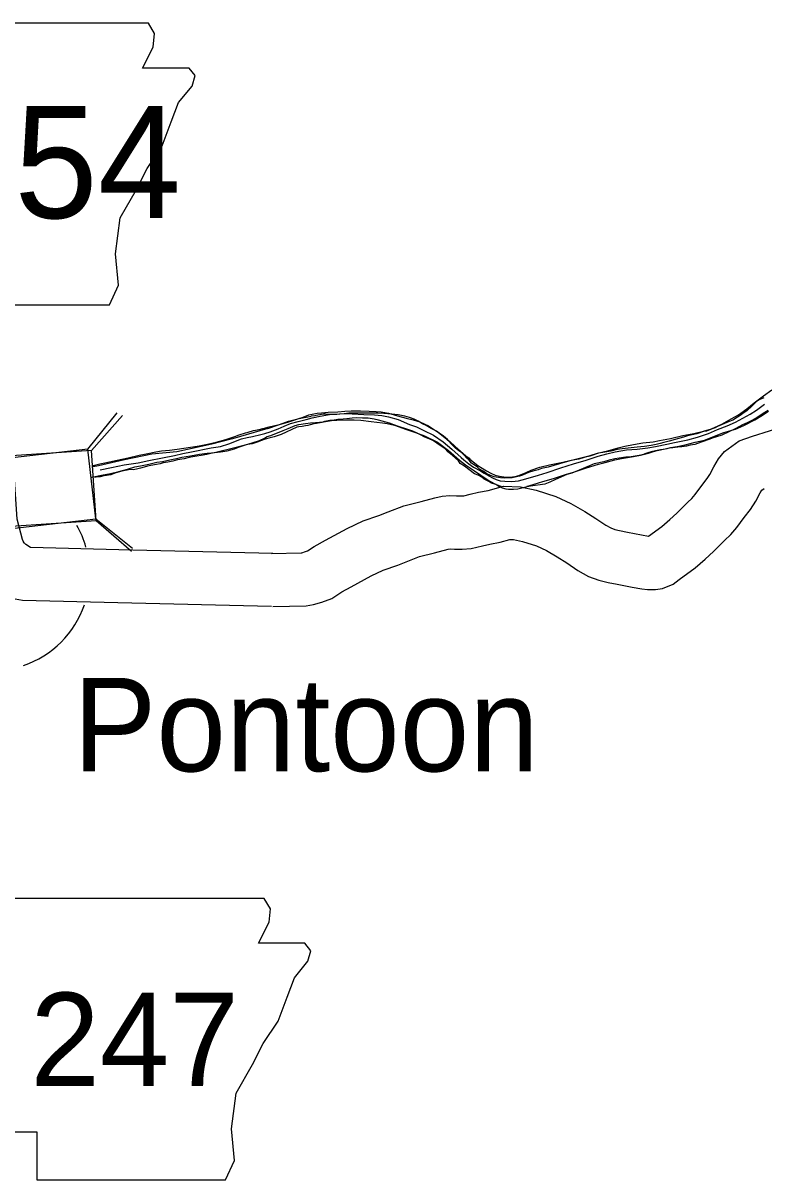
# Model space of a CAD drawing. Extents: x 1374139 to 1377472, y 1168351 to 1170484.
# Drawn here: x 1374727.2 to 1374769, y 1169716.8 to 1169782.2 of the extents above; entities that cross this region are included whole.
import ezdxf

# ---------------------------------------------------------------- set-up
doc = ezdxf.new("R2010")
doc.units = 0
doc.layers.add('Default', color=7, linetype='Continuous')

msp = doc.modelspace()

# ---------------------------------------------------------------- linework, layer by layer
at = {"layer": 'Default'}
for p, q in [((1374730.851, 1169758.111), (1374732.495, 1169760.176)), ((1374731.052, 1169758.037), (1374732.791, 1169760.024)), ((1374731.298, 1169754.176), (1374733.363, 1169752.532)), ((1374731.314, 1169754.086), (1374733.301, 1169752.347))]:
    msp.add_line(p, q, dxfattribs=at)
for points in [[(1374719.048, 1169782.183), (1374719.809, 1169777.108), (1374719.471, 1169769.41), (1374720.148, 1169768.987), (1374721.417, 1169768.987), (1374721.417, 1169766.28), (1374732.075, 1169766.28), (1374732.582, 1169767.38), (1374732.413, 1169769.157), (1374732.667, 1169771.187), (1374733.597, 1169772.794), (1374734.19, 1169773.978), (1374735.036, 1169775.247), (1374735.543, 1169776.6), (1374735.966, 1169777.7), (1374736.727, 1169778.631), (1374736.896, 1169779.223), (1374736.558, 1169779.646), (1374733.936, 1169779.646), (1374734.528, 1169780.83), (1374734.613, 1169781.591), (1374734.262, 1169782.176)], [(1374719.494, 1169752.836), (1374731.298, 1169754.176), (1374730.851, 1169758.111), (1374719.047, 1169756.771)], [(1374731.052, 1169758.037), (1374719.198, 1169757.25), (1374719.46, 1169753.299), (1374731.314, 1169754.086)], [(1374725.594, 1169732.745), (1374726.355, 1169727.67), (1374726.017, 1169719.972), (1374726.694, 1169719.549), (1374727.963, 1169719.549), (1374727.963, 1169716.842), (1374738.621, 1169716.842), (1374739.128, 1169717.942), (1374738.959, 1169719.718), (1374739.213, 1169721.748), (1374740.143, 1169723.356), (1374740.736, 1169724.54), (1374741.581, 1169725.809), (1374742.089, 1169727.162), (1374742.512, 1169728.262), (1374743.273, 1169729.192), (1374743.442, 1169729.784), (1374743.104, 1169730.207), (1374740.482, 1169730.207), (1374741.074, 1169731.392), (1374741.159, 1169732.153), (1374740.808, 1169732.737)]]:
    msp.add_lwpolyline(points, close=True, dxfattribs=at)
for points in [[(1374741.076, 1169759.374), (1374741.562, 1169759.494), (1374741.869, 1169759.573), (1374742.197, 1169759.671), (1374742.534, 1169759.78), (1374742.751, 1169759.856), (1374742.999, 1169759.933), (1374743.326, 1169760.061), (1374743.783, 1169760.144), (1374744.032, 1169760.17), (1374744.421, 1169760.21), (1374744.96, 1169760.235), (1374745.359, 1169760.265), (1374745.709, 1169760.284), (1374746.239, 1169760.278), (1374746.729, 1169760.261), (1374747.129, 1169760.251), (1374747.4, 1169760.218), (1374747.822, 1169760.149), (1374748.336, 1169760.003), (1374748.819, 1169759.865), (1374749.212, 1169759.775), (1374749.595, 1169759.655), (1374750.071, 1169759.427), (1374750.641, 1169759.051), (1374751.275, 1169758.557), (1374751.592, 1169758.275), (1374752.187, 1169757.75), (1374752.371, 1169757.604), (1374752.412, 1169757.555), (1374752.872, 1169757.197), (1374753.116, 1169757.043), (1374753.35, 1169756.889), (1374753.594, 1169756.755), (1374753.846, 1169756.651), (1374754.088, 1169756.597), (1374754.439, 1169756.537), (1374754.679, 1169756.533), (1374754.968, 1169756.58), (1374755.187, 1169756.626), (1374755.602, 1169756.807), (1374755.868, 1169756.925), (1374756.373, 1169757.098), (1374756.92, 1169757.233), (1374757.665, 1169757.392), (1374758.38, 1169757.561), (1374759.214, 1169757.764), (1374759.621, 1169757.884), (1374760.256, 1169758.041), (1374760.782, 1169758.185), (1374761.169, 1169758.296), (1374761.646, 1169758.388), (1374762.184, 1169758.473), (1374762.762, 1169758.538), (1374763.13, 1169758.608), (1374763.747, 1169758.724), (1374764.432, 1169758.892), (1374765.059, 1169758.999), (1374765.615, 1169759.133), (1374766.051, 1169759.275), (1374766.644, 1169759.521), (1374767.165, 1169759.835), (1374767.578, 1169760.066), (1374768.059, 1169760.4), (1374768.47, 1169760.731), (1374768.989, 1169761.125), (1374769.459, 1169761.468)], [(1374741.136, 1169759.094), (1374741.588, 1169759.265), (1374741.923, 1169759.424), (1374742.289, 1169759.574), (1374742.726, 1169759.685), (1374743.163, 1169759.797), (1374743.51, 1169759.886), (1374743.968, 1169759.978), (1374744.495, 1169760.072), (1374745.343, 1169760.124), (1374745.774, 1169760.106), (1374746.434, 1169760.083), (1374747.035, 1169760.049), (1374747.436, 1169760.019), (1374747.818, 1169759.939), (1374748.371, 1169759.793), (1374749.009, 1169759.519), (1374749.403, 1169759.379), (1374749.808, 1169759.18), (1374750.355, 1169758.914), (1374750.905, 1169758.537), (1374751.387, 1169758.109), (1374751.93, 1169757.643), (1374752.073, 1169757.516), (1374752.359, 1169757.293), (1374752.624, 1169757.11), (1374753.01, 1169756.9), (1374753.224, 1169756.755), (1374753.488, 1169756.612), (1374753.7, 1169756.507), (1374753.903, 1169756.402), (1374754.125, 1169756.338), (1374754.396, 1169756.305), (1374754.776, 1169756.295), (1374755.165, 1169756.335), (1374755.572, 1169756.446), (1374756.286, 1169756.645), (1374756.771, 1169756.808), (1374757.544, 1169757.059), (1374758.258, 1169757.288), (1374758.982, 1169757.487), (1374759.655, 1169757.725), (1374760.152, 1169757.848), (1374760.618, 1169757.961), (1374761.255, 1169758.078), (1374761.854, 1169758.113), (1374762.472, 1169758.19), (1374762.899, 1169758.271), (1374763.545, 1169758.408), (1374763.963, 1169758.489), (1374764.718, 1169758.649), (1374765.274, 1169758.794), (1374765.898, 1169759.011), (1374766.402, 1169759.224), (1374766.936, 1169759.439), (1374767.41, 1169759.641), (1374768.248, 1169760.094), (1374768.601, 1169760.314), (1374769.052, 1169760.666)], [(1374769.016, 1169761.011), (1374768.778, 1169760.914), (1374768.66, 1169760.851), (1374768.572, 1169760.789), (1374768.465, 1169760.676), (1374768.377, 1169760.583), (1374768.26, 1169760.48), (1374768.133, 1169760.367), (1374768.046, 1169760.284), (1374767.82, 1169760.138), (1374767.673, 1169760.014), (1374767.525, 1169759.93), (1374767.27, 1169759.763), (1374767.062, 1169759.688), (1374766.924, 1169759.624), (1374766.4, 1169759.4), (1374766.262, 1169759.326), (1374766.104, 1169759.262), (1374765.777, 1169759.143), (1374765.608, 1169759.109), (1374765.232, 1169758.989), (1374764.705, 1169758.875), (1374764.477, 1169758.799), (1374763.673, 1169758.568), (1374763.365, 1169758.5), (1374763.157, 1169758.444), (1374762.928, 1169758.388), (1374762.66, 1169758.331), (1374762.272, 1169758.271), (1374761.853, 1169758.24), (1374761.524, 1169758.191), (1374761.016, 1169758.138), (1374760.737, 1169758.091), (1374760.369, 1169758.011), (1374760.031, 1169757.952), (1374759.683, 1169757.883), (1374759.197, 1169757.73), (1374758.86, 1169757.641), (1374758.562, 1169757.553), (1374758.125, 1169757.472), (1374757.48, 1169757.295), (1374757.163, 1169757.186), (1374756.835, 1169757.108), (1374756.467, 1169757.028), (1374756.269, 1169756.953), (1374756.12, 1169756.919), (1374755.962, 1169756.875), (1374755.723, 1169756.808), (1374755.595, 1169756.745), (1374755.378, 1169756.649), (1374755.209, 1169756.595), (1374755.041, 1169756.55), (1374754.812, 1169756.504), (1374754.592, 1169756.489), (1374754.383, 1169756.483), (1374754.152, 1169756.497), (1374753.791, 1169756.558), (1374753.579, 1169756.623), (1374753.376, 1169756.727), (1374753.162, 1169756.872), (1374752.959, 1169756.997), (1374752.836, 1169757.104), (1374752.51, 1169757.336), (1374752.366, 1169757.493), (1374752.243, 1169757.61), (1374752.067, 1169757.806), (1374751.944, 1169757.933), (1374751.791, 1169758.029), (1374751.608, 1169758.174), (1374751.392, 1169758.389), (1374751.196, 1169758.614), (1374751.144, 1169758.663), (1374750.93, 1169758.848), (1374750.685, 1169759.022), (1374750.522, 1169759.128), (1374750.238, 1169759.291), (1374749.943, 1169759.454), (1374749.741, 1169759.558), (1374749.487, 1169759.702), (1374749.264, 1169759.807), (1374749.001, 1169759.91), (1374748.749, 1169759.984), (1374748.358, 1169760.054)], [(1374741.009, 1169759.278), (1374741.657, 1169759.507), (1374742.178, 1169759.696), (1374742.767, 1169759.855), (1374743.455, 1169759.973)], [(1374748.358, 1169760.054), (1374748.017, 1169760.095), (1374747.556, 1169760.133), (1374747.215, 1169760.154), (1374746.685, 1169760.15), (1374746.276, 1169760.15), (1374745.576, 1169760.152), (1374745.317, 1169760.115), (1374745.077, 1169760.099), (1374744.898, 1169760.084), (1374744.778, 1169760.071), (1374744.638, 1169760.067), (1374744.518, 1169760.074), (1374744.468, 1169760.083), (1374744.288, 1169760.098), (1374744.148, 1169760.095), (1374743.839, 1169760.046), (1374743.66, 1169760.002), (1374743.455, 1169759.973)], [(1374755.638, 1169756.034), (1374755.802, 1169756.071), (1374756.526, 1169756.291), (1374757.141, 1169756.457), (1374757.814, 1169756.685), (1374758.27, 1169756.827), (1374758.994, 1169757.057), (1374759.678, 1169757.265), (1374760.045, 1169757.365), (1374760.601, 1169757.509), (1374760.979, 1169757.59), (1374761.645, 1169757.707), (1374762.043, 1169757.788), (1374762.5, 1169757.89), (1374762.777, 1169757.977), (1374762.986, 1169758.033), (1374763.433, 1169758.135), (1374763.741, 1169758.213), (1374764.119, 1169758.273), (1374764.576, 1169758.365), (1374765.142, 1169758.51), (1374765.668, 1169758.634), (1374766.757, 1169759.053), (1374767.411, 1169759.241), (1374767.885, 1169759.453), (1374768.496, 1169759.77), (1374768.939, 1169760.032), (1374769.283, 1169760.261)], [(1374769.255, 1169760.306), (1374768.98, 1169760.128), (1374768.636, 1169759.909), (1374768.34, 1169759.731), (1374768.064, 1169759.613), (1374767.807, 1169759.486)], [(1374731.146, 1169757.187), (1374731.52, 1169757.283), (1374731.81, 1169757.343), (1374732.499, 1169757.504), (1374733.128, 1169757.635), (1374733.737, 1169757.785), (1374734.137, 1169757.856), (1374734.686, 1169757.967), (1374734.995, 1169758.027), (1374735.455, 1169758.067), (1374735.884, 1169758.118), (1374736.643, 1169758.239), (1374737.122, 1169758.299), (1374737.592, 1169758.4), (1374738.091, 1169758.51), (1374738.63, 1169758.671), (1374739.149, 1169758.832), (1374739.379, 1169758.922), (1374739.748, 1169759.032), (1374739.888, 1169759.083), (1374740.198, 1169759.163), (1374740.517, 1169759.233), (1374740.717, 1169759.284), (1374740.877, 1169759.314), (1374741.076, 1169759.374)], [(1374741.009, 1169759.278), (1374739.02, 1169758.701), (1374737.841, 1169758.393), (1374735.863, 1169757.966), (1374734.465, 1169757.829), (1374732.906, 1169757.521), (1374731.447, 1169757.184), (1374731.153, 1169757.117)], [(1374742.653, 1169759.364), (1374741.762, 1169758.949), (1374741.362, 1169758.82), (1374741.067, 1169758.737)], [(1374741.167, 1169758.883), (1374741.88, 1169759.172), (1374742.147, 1169759.289), (1374742.553, 1169759.45), (1374742.761, 1169759.516), (1374743.129, 1169759.575), (1374743.418, 1169759.603), (1374743.698, 1169759.62), (1374744.156, 1169759.663), (1374744.604, 1169759.734), (1374744.904, 1169759.752), (1374745.493, 1169759.768), (1374745.883, 1169759.768), (1374746.263, 1169759.748), (1374746.835, 1169759.673), (1374747.487, 1169759.61), (1374747.748, 1169759.576), (1374748.161, 1169759.467), (1374748.787, 1169759.243), (1374749.341, 1169759.067), (1374749.856, 1169758.87), (1374750.586, 1169758.519), (1374751.199, 1169758.034), (1374751.824, 1169757.5), (1374751.834, 1169757.5), (1374752.171, 1169757.238), (1374752.68, 1169756.891), (1374753.027, 1169756.65), (1374753.506, 1169756.322), (1374753.901, 1169756.122), (1374754.163, 1169756.035)], [(1374741.221, 1169752.229), (1374742.898, 1169752.266), (1374742.931, 1169752.271), (1374743.136, 1169752.331), (1374743.249, 1169752.371), (1374743.621, 1169752.626), (1374744.268, 1169752.978), (1374745.481, 1169753.642), (1374746.397, 1169754.067), (1374747.279, 1169754.371), (1374747.802, 1169754.587), (1374748.682, 1169754.918), (1374749.672, 1169755.159), (1374750.431, 1169755.368), (1374750.841, 1169755.471), (1374751.288, 1169755.504), (1374751.656, 1169755.478), (1374751.901, 1169755.477), (1374752.07, 1169755.486), (1374752.428, 1169755.568), (1374752.904, 1169755.687), (1374753.447, 1169755.788), (1374754.305, 1169756.033), (1374755.266, 1169755.993), (1374756.164, 1169755.799), (1374757.263, 1169755.453), (1374758.119, 1169755.052), (1374758.901, 1169754.603), (1374759.531, 1169754.206), (1374760.089, 1169753.824), (1374760.374, 1169753.665), (1374760.595, 1169753.583), (1374760.861, 1169753.515), (1374761.308, 1169753.434), (1374762.112, 1169753.27), (1374762.507, 1169753.209), (1374763.257, 1169753.758), (1374763.71, 1169754.153), (1374764.104, 1169754.506), (1374764.418, 1169754.828), (1374764.731, 1169755.126), (1374764.956, 1169755.339), (1374765.127, 1169755.549), (1374765.516, 1169756.069), (1374765.809, 1169756.454), (1374765.965, 1169756.689), (1374766.181, 1169757.113), (1374766.459, 1169757.564), (1374766.788, 1169757.981), (1374767.621, 1169758.582), (1374768.367, 1169758.848), (1374770.296, 1169759.446)], [(1374767.807, 1169759.486), (1374767.433, 1169759.276), (1374766.633, 1169758.915), (1374766.336, 1169758.817), (1374766.158, 1169758.752), (1374765.969, 1169758.687), (1374765.474, 1169758.514), (1374765.118, 1169758.385), (1374764.859, 1169758.338), (1374764.641, 1169758.282), (1374764.392, 1169758.256), (1374764.162, 1169758.23), (1374763.883, 1169758.192), (1374763.674, 1169758.167), (1374763.535, 1169758.143), (1374763.326, 1169758.108), (1374763.187, 1169758.084), (1374762.888, 1169758.026), (1374762.65, 1169757.97), (1374762.462, 1169757.905), (1374762.293, 1169757.851), (1374762.214, 1169757.818), (1374762.075, 1169757.785), (1374761.966, 1169757.752), (1374761.747, 1169757.716), (1374761.518, 1169757.68), (1374761.219, 1169757.662), (1374760.84, 1169757.613), (1374760.591, 1169757.576), (1374760.273, 1169757.498), (1374759.976, 1169757.4), (1374759.429, 1169757.285), (1374759.341, 1169757.243), (1374759.162, 1169757.178), (1374758.362, 1169756.837), (1374758.164, 1169756.762), (1374757.886, 1169756.684), (1374757.56, 1169756.536), (1374757.244, 1169756.397), (1374756.938, 1169756.259), (1374756.641, 1169756.141), (1374755.834, 1169756.03), (1374755.646, 1169755.985), (1374755.358, 1169755.917), (1374755.119, 1169755.861), (1374754.88, 1169755.835), (1374754.6, 1169755.838), (1374754.469, 1169755.864), (1374754.248, 1169755.919), (1374754.056, 1169756.004), (1374753.873, 1169756.119), (1374753.63, 1169756.203), (1374753.478, 1169756.299), (1374753.225, 1169756.423), (1374753.081, 1169756.539), (1374752.879, 1169756.644), (1374752.667, 1169756.719), (1374752.115, 1169757.156), (1374751.871, 1169757.31), (1374751.767, 1169757.467), (1374751.408, 1169757.788), (1374751.173, 1169757.963), (1374751.029, 1169758.139), (1374750.785, 1169758.293), (1374750.54, 1169758.457), (1374750.316, 1169758.612), (1374750.154, 1169758.688), (1374749.831, 1169758.809), (1374749.668, 1169758.905), (1374749.445, 1169759.03), (1374749.192, 1169759.134), (1374748.799, 1169759.274), (1374748.446, 1169759.385), (1374748.123, 1169759.486), (1374747.881, 1169759.58), (1374747.457, 1169759.7), (1374747.246, 1169759.764), (1374747.004, 1169759.818), (1374746.663, 1169759.869), (1374746.353, 1169759.871), (1374745.993, 1169759.882), (1374745.773, 1169759.866), (1374745.474, 1169759.838), (1374745.265, 1169759.813), (1374744.956, 1169759.785), (1374744.667, 1169759.737), (1374744.507, 1169759.733), (1374744.318, 1169759.698), (1374744.209, 1169759.675), (1374744.051, 1169759.621), (1374743.752, 1169759.563), (1374743.613, 1169759.54), (1374743.394, 1169759.494), (1374743.265, 1169759.461), (1374743.126, 1169759.437), (1374742.937, 1169759.392), (1374742.748, 1169759.377), (1374742.668, 1169759.365), (1374742.653, 1169759.364)], [(1374731.07, 1169756.534), (1374731.611, 1169756.642), (1374732.13, 1169756.752), (1374732.599, 1169756.863), (1374733.089, 1169756.994), (1374733.488, 1169757.114), (1374733.818, 1169757.174), (1374734.287, 1169757.265), (1374734.746, 1169757.376), (1374735.056, 1169757.416), (1374735.475, 1169757.506), (1374735.845, 1169757.587), (1374736.144, 1169757.657), (1374736.633, 1169757.748), (1374737.153, 1169757.838), (1374737.582, 1169757.899), (1374737.832, 1169757.919), (1374738.341, 1169757.97), (1374738.711, 1169758.03), (1374739.12, 1169758.13), (1374739.399, 1169758.251), (1374739.749, 1169758.371), (1374740.118, 1169758.472), (1374740.528, 1169758.612), (1374740.817, 1169758.733), (1374740.977, 1169758.833), (1374741.167, 1169758.883)], [(1374741.067, 1169758.737), (1374740.808, 1169758.667), (1374740.408, 1169758.518), (1374740.118, 1169758.428), (1374739.858, 1169758.389), (1374739.139, 1169758.2), (1374738.07, 1169757.922), (1374737.79, 1169757.882), (1374737.56, 1169757.822), (1374737.241, 1169757.763), (1374737.001, 1169757.713), (1374736.781, 1169757.684), (1374736.571, 1169757.644), (1374736.282, 1169757.565), (1374735.912, 1169757.515), (1374735.642, 1169757.446), (1374735.352, 1169757.386), (1374735.093, 1169757.337), (1374734.923, 1169757.287), (1374734.723, 1169757.257), (1374734.393, 1169757.188), (1374734.203, 1169757.148), (1374734.024, 1169757.108), (1374733.814, 1169757.049), (1374733.584, 1169756.989), (1374733.394, 1169756.959), (1374733.234, 1169756.96), (1374733.055, 1169756.94), (1374732.835, 1169756.89), (1374732.555, 1169756.811), (1374732.375, 1169756.771), (1374732.135, 1169756.671), (1374731.896, 1169756.622), (1374731.746, 1169756.602), (1374731.536, 1169756.562), (1374731.316, 1169756.533), (1374731.23, 1169756.523)], [(1374735.056, 1169757.636), (1374735.735, 1169757.767), (1374736.214, 1169757.868), (1374736.693, 1169757.958), (1374737.812, 1169758.189), (1374738.331, 1169758.27), (1374738.81, 1169758.421), (1374739.519, 1169758.702), (1374739.848, 1169758.782), (1374740.138, 1169758.832), (1374740.617, 1169758.943), (1374740.837, 1169759.003), (1374741.136, 1169759.094)], [(1374741.218, 1169749.23), (1374732.528, 1169749.433), (1374727.157, 1169749.572), (1374726.529, 1169749.686), (1374725.958, 1169750.055), (1374725.621, 1169750.28), (1374725.382, 1169750.456), (1374724.988, 1169750.813), (1374724.684, 1169751.25), (1374724.491, 1169751.604), (1374724.297, 1169752.059), (1374723.884, 1169753.697), (1374723.686, 1169756.676), (1374723.568, 1169757.544)], [(1374741.289, 1169752.229), (1374732.602, 1169752.432), (1374727.607, 1169752.562), (1374727.605, 1169752.563), (1374727.343, 1169752.738), (1374727.282, 1169752.782), (1374727.256, 1169752.806), (1374727.24, 1169752.829), (1374727.193, 1169752.915), (1374727.148, 1169753.022), (1374726.859, 1169754.167), (1374726.672, 1169756.978), (1374726.568, 1169757.751)], [(1374731.536, 1169756.944), (1374732.18, 1169757.073), (1374732.899, 1169757.224), (1374733.678, 1169757.355), (1374734.287, 1169757.475), (1374735.056, 1169757.636)], [(1374741.286, 1169749.23), (1374743.165, 1169749.271), (1374743.59, 1169749.338), (1374744.059, 1169749.475), (1374744.62, 1169749.674), (1374745.19, 1169750.064), (1374745.705, 1169750.344), (1374746.835, 1169750.963), (1374747.519, 1169751.281), (1374748.34, 1169751.563), (1374748.904, 1169751.796), (1374749.568, 1169752.046), (1374750.425, 1169752.255), (1374751.194, 1169752.466), (1374751.308, 1169752.495), (1374751.545, 1169752.478), (1374751.98, 1169752.477), (1374752.49, 1169752.505), (1374753.126, 1169752.65), (1374753.543, 1169752.754), (1374754.134, 1169752.864), (1374754.664, 1169753.016), (1374754.885, 1169753.006), (1374755.395, 1169752.896), (1374756.171, 1169752.651), (1374756.734, 1169752.388), (1374757.353, 1169752.032), (1374757.883, 1169751.699), (1374758.507, 1169751.27), (1374759.116, 1169750.932), (1374759.702, 1169750.715), (1374760.222, 1169750.582), (1374760.739, 1169750.488), (1374761.584, 1169750.316), (1374762.132, 1169750.231), (1374762.446, 1169750.188), (1374762.892, 1169750.199), (1374763.292, 1169750.243), (1374763.893, 1169750.498), (1374764.238, 1169750.758), (1374765.134, 1169751.413), (1374765.697, 1169751.905), (1374766.18, 1169752.337), (1374766.527, 1169752.694), (1374766.799, 1169752.952), (1374767.159, 1169753.295), (1374767.49, 1169753.699), (1374767.912, 1169754.263), (1374768.255, 1169754.715), (1374768.56, 1169755.173), (1374768.799, 1169755.642), (1374768.899, 1169755.805), (1374769.031, 1169755.9)]]:
    msp.add_lwpolyline(points, dxfattribs=at)
for start, end in [(15.64222, 29.53875), (288.78863, 341.21138)]:
    msp.add_arc((1374725.44, 1169751.103), 5.5, start, end, dxfattribs=at)

# ---------------------------------------------------------------- texts
for s, height, p in [('154', 6.336, (1374721.979, 1169771.171)), ('Pontoon', 5.28, (1374730.003, 1169739.92)), ('247', 5.28, (1374727.594, 1169722.136))]:
    msp.add_text(s, height=height, dxfattribs=at).set_placement(p)

doc.saveas('drawing.dxf')
